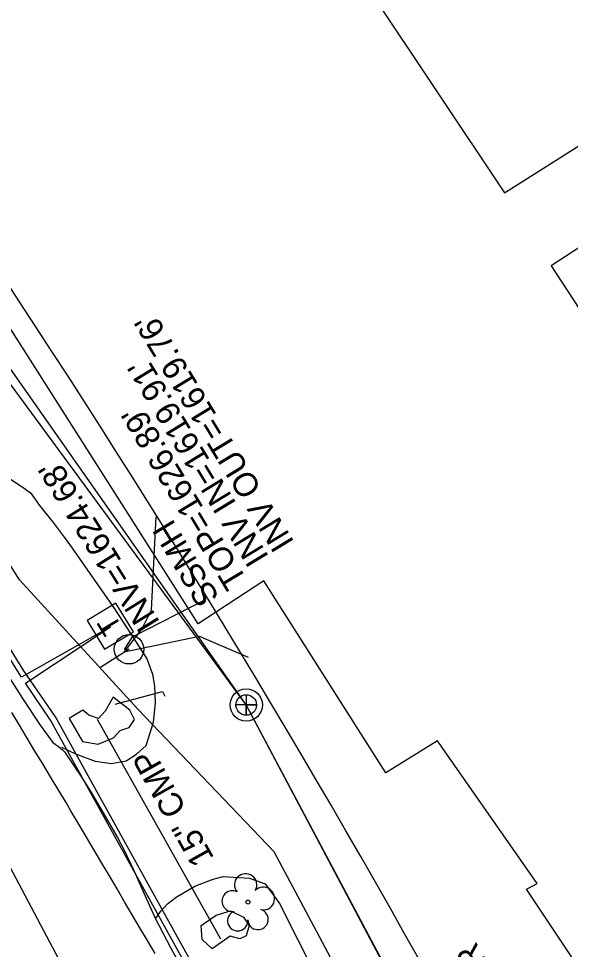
# Model space of a CAD drawing. Extents: x 472260 to 482161, y 489063 to 507124.
# Drawn here: x 474253.5 to 474345.4, y 505438.9 to 505593.9 of the extents above; entities that cross this region are included whole.
import ezdxf

# ---------------------------------------------------------------- set-up
doc = ezdxf.new("R2010")
doc.units = 0
for name, color, linetype in [('Exist Drainage Structure Manhole CELL', 7, 'Continuous'), ('Exist Other Culture Gas Pump or Vent Leader', 7, 'Continuous'), ('Exist Other Culture Gas Pump or Vent Text', 7, 'Continuous'), ('Exist Plan Preparation Watershed Blue', 7, 'Continuous'), ('Exist Structure Minor Drop Inlet Cogo Elevation', 7, 'Continuous'), ('Exist Structure Minor Drop Inlet Cogo Number', 7, 'Continuous'), ('Exist Utilities Water Meter CELL', 7, 'Continuous'), ('Prop Drainage Structure Catch Basin Convert From Junction Box Label', 7, 'Continuous'), ('Prop Drainage Structure Catch Basin Grate 840 03E CELL', 7, 'Continuous'), ('Prop Drainage Structure Drop Inlet Grate 2 Narrow Slots and Sag Grates 840 24 CELL', 7, 'Continuous'), ('Prop Drainage Structure Drop Inlet Grate 2 Wide Slots and Flat Grates 840 20 Label', 7, 'Continuous'), ('Prop Drainage Structure Junction Box with Manhole TB Label', 7, 'Continuous'), ('Prop Drainage Structure Pipe Collar Label', 7, 'Continuous'), ('Prop Drainage Structure Pipe CSP 60in Label', 7, 'Continuous'), ('Prop Drainage Structure Pipe Funnel Drain 820 01 CELL', 7, 'Continuous'), ('Prop Drainage Structure Pipe RCP 18in Class III', 7, 'Continuous'), ('Prop Drainage Structure Pipe Stub Out CELL', 7, 'Continuous'), ('Prop Earthen Structure False Sump Label', 7, 'Continuous'), ('Prop Erosion Rip Rap Class B', 7, 'Continuous'), ('Prop Erosion Rip Rap Class II', 7, 'Continuous'), ('Prop Erosion Rip Rap Single Stone CELL', 7, 'Continuous'), ('Prop NEU Channel Block Detail Label', 7, 'Continuous'), ('Prop SS Fill Line', 7, 'Continuous'), ('Scratch_Level_4', 7, 'Continuous')]:
    doc.layers.add(name, color=color, linetype=linetype)

msp = doc.modelspace()

# ---------------------------------------------------------------- linework, layer by layer
at = {"layer": 'Exist Drainage Structure Manhole CELL'}
msp.add_lwpolyline([(474291.41, 505481.32), (474291.41, 505477.89), (474291.41, 505479.61), (474293.13, 505479.61), (474289.7, 505479.61)], dxfattribs=at)
for radius in [2.69, 1.71]:
    msp.add_circle((474291.41, 505479.61), radius, dxfattribs=at)
at = {"layer": 'Exist Plan Preparation Watershed Blue'}
for points in [[(474261.91, 505477.38), (474264.14, 505473.55), (474266.77, 505473.11), (474269.29, 505474.13), (474270.4, 505475.36), (474271.91, 505475.85), (474272.8, 505477.19), (474272.04, 505478.74), (474269.27, 505480.91), (474267.9, 505478.58), (474266.83, 505477.38), (474265.22, 505477.91), (474264.21, 505478.75), (474261.91, 505477.38)], [(474285.71, 505439), (474284.06, 505440.54), (474283.88, 505442.89), (474286.39, 505444.64), (474288.8, 505445.35), (474290.98, 505444.29), (474291.87, 505442.87), (474291.38, 505441.19), (474290.36, 505440.7), (474288.72, 505441.12), (474285.71, 505439)]]:
    msp.add_lwpolyline(points, dxfattribs=at)
at = {"layer": 'Exist Structure Minor Drop Inlet Cogo Elevation'}
for radius in [1832.75, 1732.75]:
    msp.add_arc((472721.75, 504540.63), radius, 27.59346, 37.45515, dxfattribs=at)
at = {"layer": 'Exist Structure Minor Drop Inlet Cogo Number'}
msp.add_line((474243.8, 505468.12), (474373.47, 505224.04), dxfattribs=at)
at = {"layer": 'Exist Utilities Water Meter CELL'}
msp.add_lwpolyline([(474381.37, 505310.5), (474291.41, 505479.61), (474133.98, 505703.96), (474005.76, 505875.11), (474005.76, 505875.11)], dxfattribs=at)
at = {"layer": 'Prop Drainage Structure Catch Basin Convert From Junction Box Label'}
for p, q in [((474254.37, 505485.3), (474242.33, 505504.64)), ((474253.97, 505484.22), (474241.48, 505504.12)), ((474268.78, 505492.63), (474253.97, 505484.22)), ((474254.65, 505483.24), (474268.78, 505492.63)), ((474259.62, 505477.62), (474254.37, 505485.3)), ((474258.79, 505477.06), (474254.65, 505483.24)), ((474285.17, 505429.52), (474258.79, 505477.06)), ((474286.06, 505429.98), (474259.62, 505477.62))]:
    msp.add_line(p, q, dxfattribs=at)
at = {"layer": 'Prop Drainage Structure Catch Basin Grate 840 03E CELL'}
for points in [[(474271.07, 505488.38), (474274.05, 505492.22), (474275.65, 505495.42), (474276.43, 505510.92)], [(474271.14, 505488.85), (474272.47, 505490.95), (474284.6, 505497.15)], [(474291.8, 505487.49), (474283.6, 505490.99), (474271.07, 505488.38)]]:
    msp.add_lwpolyline(points, dxfattribs=at)
at = {"layer": 'Prop Drainage Structure Drop Inlet Grate 2 Narrow Slots and Sag Grates 840 24 CELL'}
msp.add_lwpolyline([(474276.23, 505438.22), (474274.96, 505440.38), (474273.69, 505442.53), (474272.42, 505444.68), (474271.16, 505446.83), (474269.89, 505448.99), (474268.62, 505451.14), (474267.35, 505453.29), (474266.08, 505455.44), (474264.82, 505457.6), (474263.55, 505459.75), (474262.28, 505461.9), (474261.4, 505463.39), (474260.11, 505465.53), (474258.82, 505467.67), (474257.52, 505469.8), (474256.23, 505471.94), (474254.94, 505474.08), (474253.64, 505476.22), (474252.35, 505478.35)], dxfattribs=at)
at = {"layer": 'Prop Drainage Structure Drop Inlet Grate 2 Wide Slots and Flat Grates 840 20 Label'}
msp.add_line((474291.69, 505446.8), (474291.69, 505446.8), dxfattribs=at)
msp.add_circle((474291.69, 505446.8), 0.326, dxfattribs=at)
for centre, radius, start, end in [((474291.31, 505449.67), 1.86, 330.1651, 219.7134), ((474294.24, 505447.39), 1.9, 257.1011, 134.1999), ((474289.09, 505446.95), 1.73, 62.6636, 279.3457), ((474289.99, 505443.68), 1.69, 111.5671, 6.231), ((474293.37, 505443.9), 1.7, 181.2822, 74.56)]:
    msp.add_arc(centre, radius, start, end, dxfattribs=at)
at = {"layer": 'Prop Drainage Structure Junction Box with Manhole TB Label'}
msp.add_lwpolyline([(474381.02, 505310.5), (474291.37, 505479.61), (474026.4, 505840.1)], dxfattribs=at)
at = {"layer": 'Prop Drainage Structure Pipe Collar Label'}
msp.add_circle((474271.89, 505488.88), 2.46, dxfattribs=at)
at = {"layer": 'Prop Drainage Structure Pipe CSP 60in Label'}
msp.add_lwpolyline([(474392.1, 505245.46), (474380.86, 505276.18), (474354.94, 505340.11), (474327.71, 505395.86), (474296.04, 505455.14), (474273.37, 505478.89), (474253.65, 505500.46), (474222.08, 505550.73), (474187.17, 505599.98), (474145.38, 505654.12), (474117.51, 505691.82), (474095.45, 505720.67), (474052.39, 505777.8), (474029.11, 505806.95), (473993.12, 505857.26), (473950.19, 505912.29)], dxfattribs=at)
at = {"layer": 'Prop Drainage Structure Pipe RCP 18in Class III'}
for points in [[(474274.73, 505472.84), (474275.96, 505476.75), (474276.31, 505479.97), (474276.19, 505482.76), (474275.88, 505484.69), (474274.84, 505487.42), (474269.53, 505495.63), (474262.48, 505505.7), (474261.33, 505507.33), (474259.32, 505509.97), (474257.05, 505512.81), (474255.73, 505514.7), (474254.41, 505515.65), (474251.51, 505517.58)], [(474260.62, 505472.57), (474263, 505471.48), (474266.25, 505470.24), (474268.96, 505469.89), (474271.44, 505470.33), (474273.16, 505471.41), (474274.73, 505472.84)], [(474276.29, 505444.04), (474277.2, 505445.27), (474278.28, 505446.48), (474279.74, 505447.62), (474282.84, 505449.45), (474285.91, 505450.59), (474287.54, 505451.05)], [(474287.54, 505451.05), (474291.96, 505450.78), (474294.54, 505449.81), (474296.93, 505446.54), (474308.86, 505422.93), (474318.39, 505402.82), (474327.68, 505384.22)]]:
    msp.add_lwpolyline(points, dxfattribs=at)
at = {"layer": 'Prop Drainage Structure Pipe Stub Out CELL'}
msp.add_lwpolyline([(474252.15, 505483.83), (474254.13, 505480.69), (474257.1, 505476.26), (474259.21, 505473.35), (474260.13, 505472.72), (474260.82, 505472.15), (474261.13, 505471.83), (474264.05, 505467.56), (474265.59, 505465.04), (474267.6, 505461.65), (474269.95, 505457.52), (474271, 505455.56), (474272.68, 505452.05), (474274, 505449.04), (474276.22, 505444.1), (474278.82, 505439.21), (474280.49, 505436.05)], dxfattribs=at)
at = {"layer": 'Prop Erosion Rip Rap Class B'}
msp.add_line((474268.78, 505492.63), (474268.78, 505492.63), dxfattribs=at)
msp.add_lwpolyline([(474272.61, 505491.76), (474269.71, 505496.55), (474264.93, 505493.66), (474267.82, 505488.87), (474272.61, 505491.76)], dxfattribs=at)
at = {"layer": 'Prop Erosion Rip Rap Single Stone CELL'}
msp.add_line((474266.58, 505477.27), (474287.1, 505440.67), dxfattribs=at)
at = {"layer": 'Prop NEU Channel Block Detail Label'}
for q in [(474267.15, 505485.86), (474271.89, 505488.88)]:
    msp.add_line((474271.89, 505488.88), q, dxfattribs=at)
msp.add_circle((474271.89, 505488.88), 2.45, dxfattribs=at)
at = {"layer": 'Prop SS Fill Line'}
for points in [[(474369.24, 505402.25), (474338.09, 505448.95), (474339.84, 505449.89), (474323.28, 505473.66), (474314.66, 505468.32), (474294.33, 505500.28), (474283.39, 505493.14), (474208.69, 505610.55), (474209.41, 505610.93), (474118.15, 505739.6), (474113.82, 505735.23), (474052.35, 505815.03), (474060.71, 505821.02), (474047.42, 505839.5), (474043.83, 505836.91), (474028.96, 505858.42), (474207.92, 505980.95)], [(474199.88, 505895.23), (474123.06, 505843.35), (474175.61, 505787.15), (474177.92, 505789.46), (474220.55, 505743.36), (474219.16, 505742.06), (474290.98, 505656.67), (474278.28, 505648.94), (474334.42, 505564.89), (474348.47, 505573.74)], [(474356.69, 505562.15), (474342.19, 505552.72), (474372.78, 505505.96)]]:
    msp.add_lwpolyline(points, dxfattribs=at)
at = {"layer": 'Scratch_Level_4'}
msp.add_lwpolyline([(474269.6, 505479.74), (474277.44, 505481.85), (474277.88, 505481.09)], dxfattribs=at)

# ---------------------------------------------------------------- texts
at = {"layer": 'Exist Other Culture Gas Pump or Vent Leader'}
msp.add_text("TOP=1626.89'", height=4, rotation=121.155, dxfattribs=at).set_placement((474291.68, 505500.38))
at = {"layer": 'Exist Other Culture Gas Pump or Vent Text'}
for s, rotation, p in [("INV OUT=1619.76'", 121.3272, (474299.49, 505506.69)), ("INV IN=1619.91'", 121.3272, (474295.27, 505504.24)), ('SSMH', 121.155, (474287.03, 505497.56))]:
    msp.add_text(s, height=4, rotation=rotation, dxfattribs=at).set_placement(p)
at = {"layer": 'Prop Drainage Structure Pipe Funnel Drain 820 01 CELL'}
msp.add_text("INV=1624.68'", height=4, rotation=121.9873, dxfattribs=at).set_placement((474277.14, 505493.38))
at = {"layer": 'Prop Earthen Structure False Sump Label'}
msp.add_text('GR', height=4, rotation=120.2063, dxfattribs=at).set_placement((474333.57, 505433.44))
at = {"layer": 'Prop Erosion Rip Rap Class B'}
msp.add_text('T', height=3.42, rotation=121.14, dxfattribs=at).set_placement((474270.83, 505492.55))
at = {"layer": 'Prop Erosion Rip Rap Class II'}
msp.add_text('15" CMP', height=4, rotation=119.2811, dxfattribs=at).set_placement((474286.13, 505454.13))

doc.saveas('drawing.dxf')
